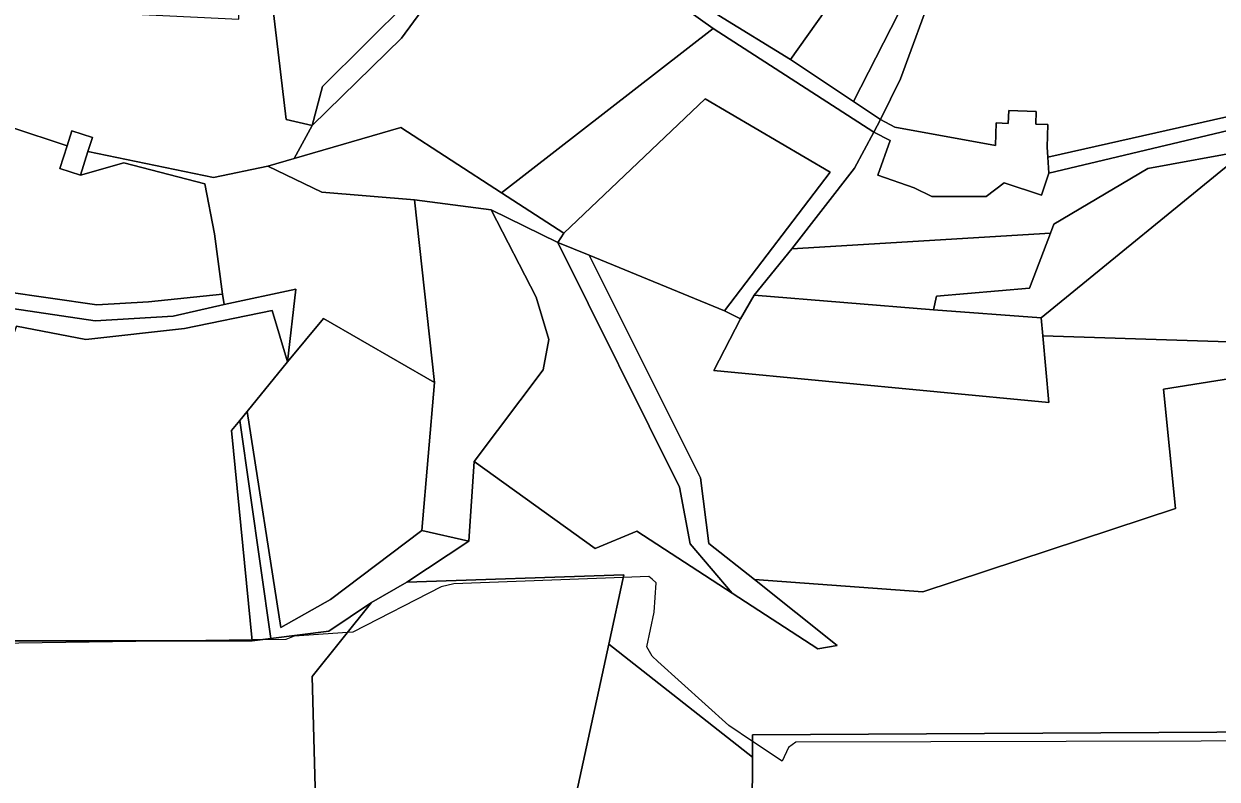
# Model space of a CAD drawing. Extents: x -477304 to -465429, y -1159113 to -1149210.
# Drawn here: x -474884.5 to -474642.6, y -1152551 to -1152397.9 of the extents above; entities that cross this region are included whole.
import ezdxf

# ---------------------------------------------------------------- set-up
doc = ezdxf.new("R2010")
doc.units = 0
for name, color, linetype in [('BPEJ_s', 7, 'Continuous'), ('orna_s', 7, 'Continuous'), ('ostatni_s', 7, 'Continuous'), ('PUPFL_s', 7, 'Continuous'), ('trav_porost_s', 7, 'Continuous'), ('zahrada_s', 7, 'Continuous')]:
    doc.layers.add(name, color=color, linetype=linetype)

msp = doc.modelspace()

# ---------------------------------------------------------------- linework, layer by layer
at = {"layer": 'BPEJ_s'}
msp.add_lwpolyline([(-474599.92, -1152542.68), (-474645.88, -1152543.32), (-474728.01, -1152543.53), (-474729.5, -1152544.59), (-474730.78, -1152547.36), (-474736.8, -1152543.35), (-474741.63, -1152540.12), (-474755.98, -1152527.15), (-474757.17, -1152526.08), (-474758.23, -1152524.17), (-474756.74, -1152517.14), (-474756.32, -1152511.19), (-474757.13, -1152510.49), (-474757.8, -1152509.91), (-474763.02, -1152510.11), (-474797.38, -1152511.4), (-474799.93, -1152512.04), (-474817.81, -1152521.19), (-474818.91, -1152521.27), (-474829.72, -1152522.04), (-474831.42, -1152522.68), (-474836.41, -1152522.75), (-474838.24, -1152522.78), (-474852.25, -1152522.98), (-474904.57, -1152523.74)], dxfattribs=at)
msp.add_lwpolyline([(-474599.92, -1152542.68), (-474645.88, -1152543.32), (-474728.01, -1152543.53), (-474729.5, -1152544.59), (-474730.78, -1152547.36), (-474736.8, -1152543.35), (-474741.63, -1152540.12), (-474755.98, -1152527.15), (-474757.17, -1152526.08), (-474758.23, -1152524.17), (-474756.74, -1152517.14), (-474756.32, -1152511.19), (-474757.13, -1152510.49), (-474757.8, -1152509.91), (-474763.02, -1152510.11), (-474797.38, -1152511.4), (-474799.93, -1152512.04), (-474817.81, -1152521.19), (-474818.91, -1152521.27), (-474829.72, -1152522.04), (-474831.42, -1152522.68), (-474836.41, -1152522.75), (-474838.24, -1152522.78), (-474852.25, -1152522.98), (-474904.57, -1152523.74)], dxfattribs=at)
at = {"layer": 'orna_s'}
msp.add_lwpolyline([(-474680.69, -1152451.47), (-474699.54, -1152453.09), (-474700.1, -1152455.89), (-474736.46, -1152452.87), (-474728.85, -1152443.47), (-474676.38, -1152440.36)], close=True, dxfattribs=at)
at = {"layer": 'ostatni_s'}
for points in [[(-474765.38, -1152381.24), (-474743.63, -1152396.23), (-474729.12, -1152405.15), (-474716.34, -1152413.61), (-474710.84, -1152417.25), (-474712.22, -1152419.82), (-474744.76, -1152398.84), (-474764.18, -1152385), (-474768.01, -1152383.63), (-474789.26, -1152378.78), (-474814.02, -1152371.82), (-474819.69, -1152371.48), (-474826.25, -1152371.21), (-474836.3, -1152371.93), (-474836.4, -1152369.26), (-474818.75, -1152369.28), (-474813.95, -1152369.58), (-474791.95, -1152375.27)], [(-474807.98, -1152400.82), (-474826.08, -1152418.48), (-474823.95, -1152410.57), (-474806.51, -1152393.27), (-474803.57, -1152386.14), (-474815.83, -1152383.12), (-474815.72, -1152380.44), (-474820.05, -1152380.26), (-474820.21, -1152384.2), (-474826.77, -1152383.93), (-474826.25, -1152371.21), (-474819.69, -1152371.48), (-474814.02, -1152371.82), (-474789.26, -1152378.78), (-474792.06, -1152388.01), (-474796.06, -1152391.17), (-474802.14, -1152392.8)], [(-474599.77, -1152422.2), (-474579.98, -1152430.1), (-474571.58, -1152435.21), (-474574.12, -1152437.84), (-474581.56, -1152433.4), (-474599.46, -1152425.83), (-474629.32, -1152416.86), (-474676.74, -1152428.13), (-474676.95, -1152424.91), (-474626.29, -1152413.52), (-474611.82, -1152418.75)], [(-474684.96, -1152418.07), (-474684.88, -1152415.46), (-474679.33, -1152415.63), (-474679.41, -1152418.24), (-474676.94, -1152418.31), (-474677.08, -1152422.9), (-474676.95, -1152424.91), (-474676.74, -1152428.13), (-474678.23, -1152432.64), (-474685.77, -1152430.15), (-474689.46, -1152432.89), (-474700.45, -1152432.86), (-474704.07, -1152431.16), (-474711.4, -1152428.58), (-474708.93, -1152421.56), (-474712.22, -1152419.82), (-474710.84, -1152417.25), (-474707.93, -1152418.87), (-474687.57, -1152422.58), (-474687.43, -1152417.99)], [(-474870.6, -1152420.94), (-474871.5, -1152423.77), (-474873.04, -1152428.58), (-474877.22, -1152427.24), (-474875.75, -1152422.63), (-474874.78, -1152419.6)], [(-474776.25, -1152442.21), (-474789.75, -1152435.58), (-474805.3, -1152433.6), (-474824.1, -1152432), (-474835.03, -1152426.73), (-474829.73, -1152425.2), (-474808.06, -1152418.92), (-474787.67, -1152432.15), (-474775.07, -1152440.33)], [(-474778.11, -1152461.9), (-474780.63, -1152453.27), (-474789.75, -1152435.58), (-474776.25, -1152442.21), (-474751.61, -1152491.84), (-474749.47, -1152503.32), (-474740.94, -1152513.33), (-474760.29, -1152500.75), (-474768.67, -1152504.28), (-474793.23, -1152486.63), (-474779.26, -1152468.01)], [(-474723.54, -1152524.57), (-474740.94, -1152513.33), (-474749.47, -1152503.32), (-474751.61, -1152491.84), (-474776.25, -1152442.21), (-474769.9, -1152444.82), (-474747.37, -1152489.95), (-474745.64, -1152503.22), (-474736.42, -1152510.56), (-474719.62, -1152523.95)], [(-474769.9, -1152444.82), (-474742.49, -1152456.08), (-474739.26, -1152457.68), (-474744.63, -1152468.15), (-474676.72, -1152474.67), (-474677.95, -1152461.15), (-474613.14, -1152463.22), (-474612.39, -1152465.43), (-474653.5, -1152471.97), (-474651.07, -1152496.16), (-474702.28, -1152513.03), (-474736.42, -1152510.56), (-474745.64, -1152503.22), (-474747.37, -1152489.95)]]:
    msp.add_lwpolyline(points, close=True, dxfattribs=at)
at = {"layer": 'PUPFL_s'}
for points in [[(-474844.25, -1152452.68), (-474843.91, -1152454.77), (-474854.25, -1152457.13), (-474870.06, -1152458.08), (-474888.71, -1152455.32), (-474913.25, -1152522.98), (-474938.87, -1152506.72), (-474977.82, -1152474.31), (-475009.81, -1152447.01), (-475002.83, -1152413.86), (-474998.12, -1152396.79), (-474985.26, -1152365.88), (-474954.65, -1152392.82), (-474932.7, -1152416.86), (-474924.38, -1152433.39), (-474919.2, -1152438.25), (-474904.04, -1152446.57), (-474888.49, -1152452.12), (-474869.73, -1152454.85), (-474859.21, -1152454.22)], [(-474847.81, -1152430.34), (-474864.25, -1152426.04), (-474873.04, -1152428.58), (-474871.5, -1152423.77), (-474846.08, -1152429.05), (-474835.03, -1152426.73), (-474824.1, -1152432), (-474805.3, -1152433.6), (-474801.25, -1152470.58), (-474823.8, -1152457.62), (-474831.04, -1152466.44), (-474829.35, -1152451.65), (-474843.91, -1152454.77), (-474844.25, -1152452.68), (-474845.83, -1152440.46)], [(-474805.3, -1152433.6), (-474789.75, -1152435.58), (-474780.63, -1152453.27), (-474778.11, -1152461.9), (-474779.26, -1152468.01), (-474793.23, -1152486.63), (-474794.28, -1152502.74), (-474803.83, -1152500.6), (-474801.25, -1152470.58)], [(-474888.71, -1152455.32), (-474870.06, -1152458.08), (-474854.25, -1152457.13), (-474843.91, -1152454.77), (-474829.35, -1152451.65), (-474831.04, -1152466.44), (-474834.17, -1152456.01), (-474851.95, -1152459.67), (-474871.92, -1152461.87), (-474886.01, -1152459.15), (-474909.1, -1152522.98), (-474913.25, -1152522.98)], [(-474886.01, -1152459.15), (-474871.92, -1152461.87), (-474851.95, -1152459.67), (-474834.17, -1152456.01), (-474831.04, -1152466.44), (-474839.24, -1152476.48), (-474840.74, -1152478.32), (-474842.41, -1152480.36), (-474838.22, -1152522.98), (-474909.1, -1152522.98)], [(-474823.8, -1152457.62), (-474801.25, -1152470.58), (-474803.83, -1152500.6), (-474822.33, -1152514.58), (-474832.4, -1152520.28), (-474839.24, -1152476.48), (-474831.04, -1152466.44)], [(-474596.82, -1152511.31), (-474587.07, -1152540.13), (-474630.96, -1152541.41), (-474736.79, -1152542), (-474736.82, -1152546.56), (-474765.96, -1152523.66), (-474762.91, -1152509.6), (-474806.87, -1152511.05), (-474794.28, -1152502.74), (-474793.23, -1152486.63), (-474768.67, -1152504.28), (-474760.29, -1152500.75), (-474740.94, -1152513.33), (-474723.54, -1152524.57), (-474719.62, -1152523.95), (-474736.42, -1152510.56), (-474702.28, -1152513.03), (-474651.07, -1152496.16), (-474653.5, -1152471.97), (-474612.39, -1152465.43), (-474602.82, -1152493.57)], [(-475014.46, -1152474.2), (-474982.98, -1152492.51), (-474913.25, -1152522.98), (-474909.1, -1152522.98), (-474838.22, -1152522.98), (-474834.45, -1152522.5), (-474822.7, -1152520.99), (-474814.07, -1152515.21), (-474826.05, -1152530.21), (-474824.63, -1152582.8), (-474829.35, -1152608.23), (-474958.37, -1152640.76), (-475031.71, -1152610.25), (-475025.75, -1152602.84), (-474926.63, -1152614.92), (-474925.31, -1152585.63), (-474989.23, -1152548.18), (-475023.59, -1152530.54), (-475022.81, -1152488.69), (-475016.98, -1152472.74)], [(-474806.87, -1152511.05), (-474814.07, -1152515.21), (-474822.7, -1152520.99), (-474834.45, -1152522.5), (-474840.74, -1152478.32), (-474839.24, -1152476.48), (-474832.4, -1152520.28), (-474822.33, -1152514.58), (-474803.83, -1152500.6), (-474794.28, -1152502.74)], [(-474840.74, -1152478.32), (-474834.45, -1152522.5), (-474838.22, -1152522.98), (-474842.41, -1152480.36)], [(-474814.07, -1152515.21), (-474806.87, -1152511.05), (-474762.91, -1152509.6), (-474765.96, -1152523.66), (-474780.83, -1152592.33), (-474829.35, -1152608.23), (-474824.63, -1152582.8), (-474826.05, -1152530.21)], [(-474736.82, -1152546.56), (-474736.99, -1152578.39), (-474780.83, -1152592.33), (-474765.96, -1152523.66)]]:
    msp.add_lwpolyline(points, close=True, dxfattribs=at)
msp.add_lwpolyline([(-475210.2, -1152757.89), (-475243.34, -1152720.48), (-475210.74, -1152719.26), (-475191.78, -1152718.55), (-475169.79, -1152717.72), (-475128.04, -1152716.13), (-475102.44, -1152700.6), (-475076.46, -1152684.82), (-475062.43, -1152672.72), (-475047.44, -1152642.22), (-475031.71, -1152610.25), (-474958.37, -1152640.76), (-474829.35, -1152608.23), (-474780.83, -1152592.33), (-474736.99, -1152578.39), (-474736.82, -1152546.56), (-474736.79, -1152542), (-474630.96, -1152541.41)], dxfattribs=at)
at = {"layer": 'trav_porost_s'}
for points in [[(-474757.66, -1152367.84), (-474741.53, -1152349.93), (-474685.93, -1152287.77), (-474683.46, -1152288.95), (-474686.45, -1152292.53), (-474666.28, -1152318.56), (-474672.31, -1152326.64), (-474684.38, -1152343.55), (-474695.47, -1152358.95), (-474716.67, -1152387.56), (-474729.12, -1152405.15), (-474743.63, -1152396.23), (-474735.04, -1152383.38)], [(-474652.79, -1152309.47), (-474671.14, -1152337.37), (-474687.86, -1152358.66), (-474701.23, -1152383.99), (-474716.34, -1152413.61), (-474729.12, -1152405.15), (-474716.67, -1152387.56), (-474695.47, -1152358.95), (-474684.38, -1152343.55), (-474672.31, -1152326.64), (-474666.28, -1152318.56), (-474658.73, -1152308.45), (-474652.09, -1152299.47)], [(-474676.95, -1152424.91), (-474677.08, -1152422.9), (-474676.94, -1152418.31), (-474679.41, -1152418.24), (-474679.33, -1152415.63), (-474684.88, -1152415.46), (-474684.96, -1152418.07), (-474687.43, -1152417.99), (-474687.57, -1152422.58), (-474707.93, -1152418.87), (-474710.84, -1152417.25), (-474706.83, -1152409.06), (-474699.83, -1152390.06), (-474684, -1152359.59), (-474666.89, -1152337.51), (-474644.9, -1152302.95), (-474632.99, -1152308.6), (-474620.96, -1152316.91), (-474640.37, -1152351.75), (-474623.98, -1152370.42), (-474626.83, -1152402.46), (-474624.03, -1152402.57), (-474626.29, -1152413.52)], [(-474701.23, -1152383.99), (-474687.86, -1152358.66), (-474671.14, -1152337.37), (-474652.79, -1152309.47), (-474666.89, -1152337.51), (-474684, -1152359.59), (-474699.83, -1152390.06), (-474706.83, -1152409.06), (-474710.84, -1152417.25), (-474716.34, -1152413.61)], [(-474846.08, -1152429.05), (-474871.5, -1152423.77), (-474870.6, -1152420.94), (-474874.78, -1152419.6), (-474875.75, -1152422.63), (-474887.16, -1152418.83), (-474903.64, -1152404.77), (-474906.18, -1152402.6), (-474900.73, -1152398.85), (-474891.94, -1152389.72), (-474906.1, -1152376.88), (-474906.32, -1152365.26), (-474906.27, -1152359.24), (-474877.1, -1152376.18), (-474877.27, -1152395.21), (-474840.9, -1152396.95), (-474841.39, -1152372.58), (-474836.3, -1152371.93), (-474835.9, -1152378.56), (-474831.34, -1152417.3), (-474826.08, -1152418.48), (-474829.73, -1152425.2), (-474835.03, -1152426.73)], [(-474764.18, -1152385), (-474744.76, -1152398.84), (-474787.67, -1152432.15), (-474808.06, -1152418.92), (-474829.73, -1152425.2), (-474826.08, -1152418.48), (-474807.98, -1152400.82), (-474802.14, -1152392.8), (-474796.06, -1152391.17), (-474768.01, -1152383.63)], [(-474716.16, -1152427.18), (-474728.85, -1152443.47), (-474736.46, -1152452.87), (-474739.26, -1152457.68), (-474742.49, -1152456.08), (-474721.08, -1152427.97), (-474746.38, -1152413.11), (-474775.07, -1152440.33), (-474787.67, -1152432.15), (-474744.76, -1152398.84), (-474712.22, -1152419.82)], [(-474873.04, -1152428.58), (-474864.25, -1152426.04), (-474847.81, -1152430.34), (-474845.83, -1152440.46), (-474844.25, -1152452.68), (-474859.21, -1152454.22), (-474869.73, -1152454.85), (-474888.49, -1152452.12), (-474904.04, -1152446.57), (-474919.2, -1152438.25), (-474924.38, -1152433.39), (-474922.03, -1152423.35), (-474910.3, -1152409.11), (-474903.64, -1152404.77), (-474887.16, -1152418.83), (-474875.75, -1152422.63), (-474877.22, -1152427.24)], [(-474775.07, -1152440.33), (-474746.38, -1152413.11), (-474721.08, -1152427.97), (-474742.49, -1152456.08), (-474769.9, -1152444.82), (-474776.25, -1152442.21)], [(-474636.75, -1152423.6), (-474629.32, -1152416.86), (-474613.14, -1152463.22), (-474677.95, -1152461.15), (-474678.28, -1152457.48)], [(-474636.75, -1152423.6), (-474678.28, -1152457.48), (-474700.1, -1152455.89), (-474699.54, -1152453.09), (-474680.69, -1152451.47), (-474676.38, -1152440.36), (-474675.71, -1152438.52), (-474656.66, -1152427.23)], [(-474744.63, -1152468.15), (-474739.26, -1152457.68), (-474736.46, -1152452.87), (-474700.1, -1152455.89), (-474678.28, -1152457.48), (-474677.95, -1152461.15), (-474676.72, -1152474.67)]]:
    msp.add_lwpolyline(points, close=True, dxfattribs=at)
at = {"layer": 'zahrada_s'}
for points in [[(-474820.21, -1152384.2), (-474820.05, -1152380.26), (-474815.72, -1152380.44), (-474815.83, -1152383.12), (-474803.57, -1152386.14), (-474806.51, -1152393.27), (-474823.95, -1152410.57), (-474826.08, -1152418.48), (-474831.34, -1152417.3), (-474835.9, -1152378.56), (-474836.3, -1152371.93), (-474826.25, -1152371.21), (-474826.77, -1152383.93)], [(-474700.45, -1152432.86), (-474689.46, -1152432.89), (-474685.77, -1152430.15), (-474678.23, -1152432.64), (-474676.74, -1152428.13), (-474629.32, -1152416.86), (-474636.75, -1152423.6), (-474656.66, -1152427.23), (-474675.71, -1152438.52), (-474676.38, -1152440.36), (-474728.85, -1152443.47), (-474716.16, -1152427.18), (-474712.22, -1152419.82), (-474708.93, -1152421.56), (-474711.4, -1152428.58), (-474704.07, -1152431.16)]]:
    msp.add_lwpolyline(points, close=True, dxfattribs=at)

doc.saveas('drawing.dxf')
